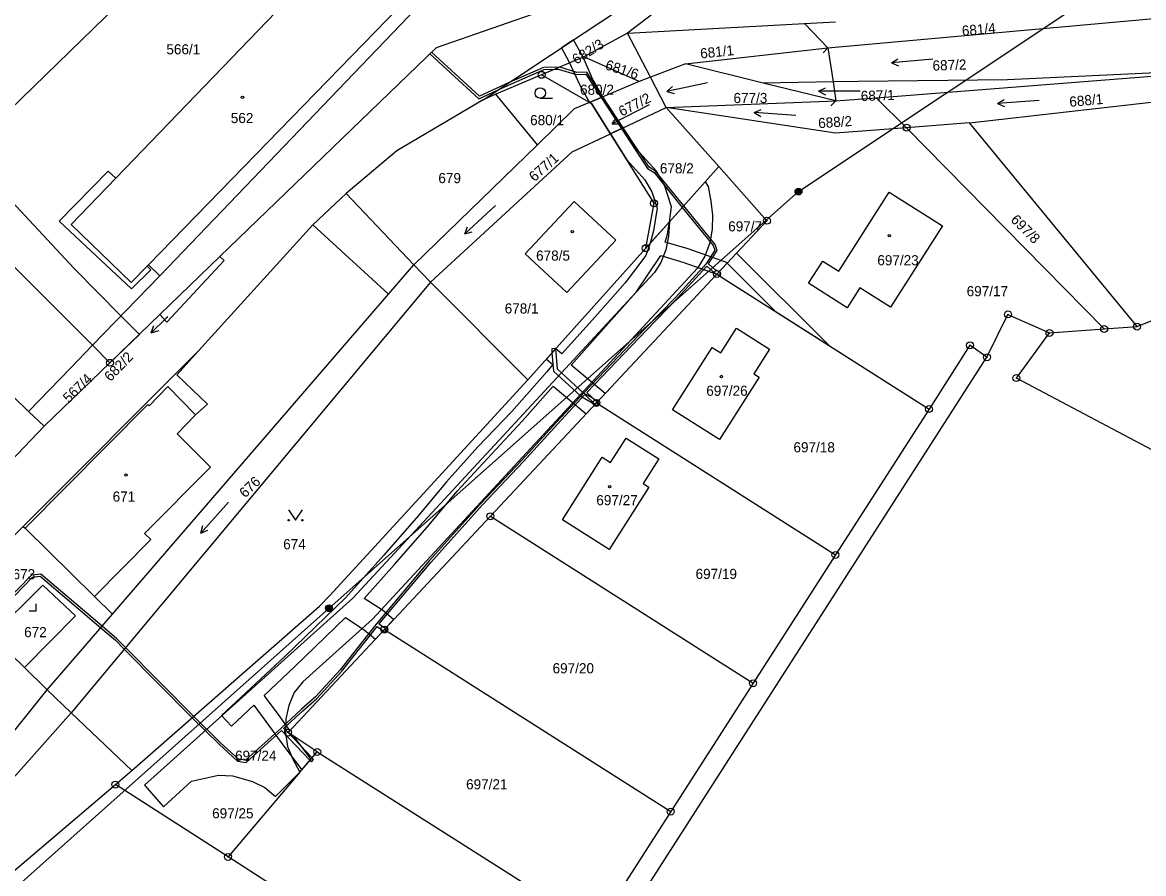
# Model space of a CAD drawing. Extents: x -587171 to -555306, y -1167727 to -1074732.
# Drawn here: x -560849.9 to -560688.1, y -1077980.2 to -1077857.5 of the extents above; entities that cross this region are included whole.
import ezdxf

# ---------------------------------------------------------------- set-up
doc = ezdxf.new("R2010")
doc.units = 0
for name, color, linetype in [('Hranice parcel', 7, 'Continuous'), ('Parcelní čísla', 7, 'Continuous'), ('Pop  PČ popisy', 7, 'Continuous'), ('Poz předměty', 7, 'Continuous'), ('Vnitřní kresba', 7, 'Continuous'), ('Věcná břemena k části', 7, 'Continuous'), ('Značky bodu BP', 7, 'Continuous'), ('Značky budov', 7, 'Continuous'), ('Značky kultur', 7, 'Continuous')]:
    doc.layers.add(name, color=color, linetype=linetype)

msp = doc.modelspace()

# ---------------------------------------------------------------- linework, layer by layer
at = {"layer": 'Hranice parcel'}
for p, q in [((-560756.08, -1077854.03), (-560762.56, -1077859.03)), ((-560733.66, -1077861.13), (-560679.72, -1077856.25)), ((-560762.56, -1077859.03), (-560737.05, -1077857.63)), ((-560737.05, -1077857.63), (-560732.58, -1077857.38)), ((-560733.66, -1077861.13), (-560737.05, -1077857.63)), ((-560762.56, -1077859.03), (-560768.88, -1077862.42)), ((-560759.28, -1077865.35), (-560762.56, -1077859.03)), ((-560790.19, -1077861.11), (-560821.39, -1077891.23)), ((-560754.21, -1077863.45), (-560733.66, -1077861.13)), ((-560768.88, -1077862.42), (-560774.98, -1077865.02)), ((-560760.9, -1077865.96), (-560768.88, -1077862.42)), ((-560754.21, -1077863.45), (-560759.28, -1077865.35)), ((-560743, -1077866.2), (-560754.21, -1077863.45)), ((-560726.71, -1077868.33), (-560672, -1077864.07)), ((-560774.98, -1077865.02), (-560781.58, -1077867.83)), ((-560768.05, -1077869), (-560774.98, -1077865.02)), ((-560760.9, -1077865.96), (-560768.05, -1077869)), ((-560759.28, -1077865.35), (-560760.9, -1077865.96)), ((-560757.02, -1077869.71), (-560759.28, -1077865.35)), ((-560732.52, -1077868.78), (-560743, -1077866.2)), ((-560713.23, -1077871.95), (-560669.04, -1077866.94)), ((-560781.58, -1077867.83), (-560783.41, -1077868.61)), ((-560775.58, -1077875.11), (-560781.58, -1077867.83)), ((-560757.02, -1077869.71), (-560732.52, -1077868.78)), ((-560732.52, -1077868.78), (-560726.71, -1077868.33)), ((-560726.71, -1077868.33), (-560722.31, -1077872.64)), ((-560765.04, -1077873.51), (-560757.02, -1077869.71)), ((-560749.41, -1077878.26), (-560757.02, -1077869.71)), ((-560713.23, -1077871.95), (-560722.31, -1077872.64)), ((-560689.06, -1077901.32), (-560713.23, -1077871.95)), ((-560722.31, -1077872.64), (-560693.81, -1077901.67)), ((-560793.41, -1077892.41), (-560775.58, -1077875.11)), ((-560749.41, -1077878.26), (-560751.37, -1077880.45)), ((-560756.54, -1077886.22), (-560751.37, -1077880.45)), ((-560793.41, -1077892.41), (-560803.17, -1077882.12)), ((-560759.95, -1077890.02), (-560756.54, -1077886.22)), ((-560776.98, -1077909.03), (-560759.95, -1077890.02)), ((-560821.39, -1077891.23), (-560830.04, -1077899.58)), ((-560791.02, -1077894.93), (-560793.41, -1077892.41)), ((-560791.02, -1077894.93), (-560842.84, -1077957.02)), ((-560776.98, -1077909.03), (-560791.02, -1077894.93)), ((-560767.06, -1077912.33), (-560749.68, -1077893.76)), ((-560749.68, -1077893.76), (-560719.07, -1077913.22)), ((-560830.04, -1077899.58), (-560837.26, -1077906.55)), ((-560710.72, -1077905.75), (-560707.7, -1077899.57)), ((-560707.7, -1077899.57), (-560701.7, -1077902.25)), ((-560848.98, -1077913.55), (-560861.9, -1077901.15)), ((-560701.7, -1077902.25), (-560693.81, -1077901.67)), ((-560693.81, -1077901.67), (-560689.06, -1077901.32)), ((-560839.79, -1077904.03), (-560837.26, -1077906.55)), ((-560837.26, -1077906.55), (-560846.73, -1077915.7)), ((-560768, -1077994.99), (-560710.72, -1077905.75)), ((-560782.36, -1077928.68), (-560767.06, -1077912.33)), ((-560767.06, -1077912.33), (-560732.58, -1077934.25)), ((-560846.73, -1077915.7), (-560848.98, -1077913.55)), ((-560719.07, -1077913.22), (-560732.58, -1077934.25)), ((-560858.65, -1077928.15), (-560846.73, -1077915.7)), ((-560797.66, -1077945.02), (-560782.36, -1077928.68)), ((-560782.36, -1077928.68), (-560744.46, -1077952.77)), ((-560849.79, -1077930.17), (-560860.03, -1077940.37)), ((-560732.58, -1077934.25), (-560744.46, -1077952.77)), ((-560846.3, -1077953.72), (-560836.88, -1077942.81)), ((-560797.66, -1077945.02), (-560756.35, -1077971.28)), ((-560849.6, -1077950.51), (-560854.33, -1077945.91)), ((-560846.3, -1077953.72), (-560849.6, -1077950.51)), ((-560744.46, -1077952.77), (-560756.35, -1077971.28)), ((-560852.07, -1077960.93), (-560846.3, -1077953.72)), ((-560842.84, -1077957.02), (-560846.3, -1077953.72)), ((-560842.84, -1077957.02), (-560871.44, -1077989.15)), ((-560834.1, -1077965.37), (-560842.84, -1077957.02)), ((-560809.85, -1077965.61), (-560807.35, -1077962.66)), ((-560807.35, -1077962.66), (-560767.15, -1077988.11)), ((-560836.46, -1077967.38), (-560834.1, -1077965.37)), ((-560809.85, -1077965.61), (-560820.22, -1077977.81)), ((-560820.22, -1077977.81), (-560836.46, -1077967.38)), ((-560756.35, -1077971.28), (-560767.15, -1077988.11)), ((-560777.96, -1078004.94), (-560820.22, -1077977.81))]:
    msp.add_line(p, q, dxfattribs=at)
for points in [[(-560911.78, -1077829.96), (-560870.93, -1077872.97), (-560839.79, -1077904.03)], [(-560815.28, -1077834.64), (-560853.53, -1077871.81), (-560874.09, -1077851.11)], [(-560831.7, -1077892.42), (-560795.51, -1077855.24), (-560804.32, -1077846.62), (-560836.42, -1077879.93), (-560837.53, -1077878.9), (-560844.57, -1077886.1), (-560839.95, -1077890.45), (-560834.16, -1077895.9), (-560831.33, -1077893.15), (-560831.89, -1077892.61), (-560831.7, -1077892.42)], [(-560839.79, -1077904.03), (-560830.06, -1077893.99), (-560794.22, -1077856.67), (-560783.34, -1077845.34)], [(-560759.81, -1077848.36), (-560774.13, -1077855.53), (-560790.19, -1077861.11)], [(-560783.41, -1077868.61), (-560768.67, -1077858.85), (-560757.69, -1077851.58)], [(-560672, -1077864.07), (-560707.75, -1077865.76), (-560729.28, -1077865.96), (-560732.93, -1077866.02), (-560743, -1077866.2)], [(-560783.41, -1077868.61), (-560795.88, -1077876), (-560803.17, -1077882.12)], [(-560768.05, -1077869), (-560770.26, -1077869.94), (-560775.58, -1077875.11)], [(-560765.04, -1077873.51), (-560767.76, -1077869.17), (-560768.05, -1077869)], [(-560722.31, -1077872.64), (-560732.58, -1077873.43), (-560757.02, -1077869.71)], [(-560791.02, -1077894.93), (-560770.59, -1077876.13), (-560765.04, -1077873.51)], [(-560759.95, -1077890.02), (-560758.75, -1077883.55), (-560765.04, -1077873.51)], [(-560689.06, -1077901.32), (-560671.33, -1077894.14), (-560661.03, -1077874.7)], [(-560749.68, -1077893.76), (-560742.47, -1077886.06), (-560749.41, -1077878.26)], [(-560751.37, -1077880.45), (-560750.95, -1077881.11), (-560750.55, -1077883.22), (-560750.31, -1077885.24), (-560750.36, -1077887.28), (-560750.72, -1077889.27), (-560751.42, -1077891.19), (-560752.5, -1077892.91), (-560799.37, -1077943.53), (-560809.44, -1077952.55), (-560810.66, -1077954.11), (-560811.42, -1077955.96), (-560811.86, -1077957.91), (-560811.93, -1077959.9), (-560811.62, -1077961.87), (-560810.89, -1077963.73), (-560809.85, -1077965.61)], [(-560803.17, -1077882.12), (-560807.98, -1077886.64), (-560824.5, -1077904.81), (-560849.79, -1077930.17)], [(-560736.46, -1077895.08), (-560734.41, -1077891.87), (-560732.08, -1077893.32), (-560724.83, -1077881.92), (-560717.15, -1077886.8), (-560724.62, -1077898.55), (-560729.05, -1077895.73), (-560730.9, -1077898.64), (-560736.46, -1077895.08)], [(-560777.34, -1077890.83), (-560770.3, -1077883.27), (-560764.28, -1077888.86), (-560771.33, -1077896.43), (-560777.34, -1077890.83)], [(-560756.54, -1077886.22), (-560756.66, -1077888.29), (-560757.06, -1077890.24), (-560757.78, -1077892.08), (-560758.67, -1077893.52), (-560761.33, -1077896.34), (-560802.19, -1077940.49), (-560832.27, -1077967.48), (-560829.54, -1077970.6), (-560825.47, -1077966.88), (-560821.58, -1077966.02), (-560819.57, -1077966.1), (-560816.7, -1077966.95), (-560814.91, -1077967.81), (-560813.35, -1077969.09), (-560809.85, -1077965.61)], [(-560821.39, -1077891.23), (-560820.76, -1077891.8), (-560829.05, -1077900.71), (-560830.04, -1077899.58)], [(-560836.88, -1077942.81), (-560797.05, -1077896.64), (-560793.41, -1077892.41)], [(-560750.35, -1077904.33), (-560749.12, -1077905.1), (-560746.85, -1077901.56), (-560742.12, -1077904.59), (-560744.37, -1077908.13), (-560743.57, -1077908.64), (-560749.3, -1077917.62), (-560756.08, -1077913.33), (-560750.35, -1077904.33)], [(-560665.58, -1077930.4), (-560706.47, -1077908.75), (-560701.7, -1077902.25)], [(-560848.98, -1077913.55), (-560842.91, -1077907.26), (-560839.79, -1077904.03)], [(-560710.72, -1077905.75), (-560713.17, -1077904.03), (-560719.07, -1077913.22)], [(-560834.1, -1077965.37), (-560807, -1077941.64), (-560805.52, -1077940.09), (-560776.98, -1077909.03)], [(-560758.05, -1077920.41), (-560760.3, -1077923.96), (-560759.49, -1077924.47), (-560765.21, -1077933.49), (-560771.97, -1077929.2), (-560766.25, -1077920.18), (-560765.04, -1077920.94), (-560762.78, -1077917.41), (-560758.05, -1077920.41)], [(-560849.79, -1077930.17), (-560849.5, -1077930.39), (-560839.49, -1077940.25), (-560836.88, -1077942.81)], [(-560849.6, -1077950.51), (-560842.23, -1077943.04), (-560846.95, -1077938.62), (-560854.33, -1077945.91)], [(-560807.35, -1077962.66), (-560811.56, -1077959.88), (-560797.66, -1077945.02)], [(-560866.21, -1077993.48), (-560858.07, -1077985.75), (-560836.46, -1077967.38)]]:
    msp.add_lwpolyline(points, dxfattribs=at)
at = {"layer": 'Pop  PČ popisy'}
for p, q in [((-560828.9, -1077899.9), (-560829.13, -1077900.12)), ((-560829.13, -1077900.12), (-560831.29, -1077902.21)), ((-560831.29, -1077902.21), (-560830.92, -1077901.15)), ((-560831.29, -1077902.21), (-560830.22, -1077901.87))]:
    msp.add_line(p, q, dxfattribs=at)
at = {"layer": 'Poz předměty'}
for p, q in [((-560737.91, -1077881.85), (-560693.9, -1077852.52)), ((-560805.64, -1077941.94), (-560737.91, -1077881.85)), ((-560872.99, -1078001.92), (-560805.64, -1077941.94))]:
    msp.add_line(p, q, dxfattribs=at)
for centre, radius in [((-560737.91, -1077881.85), 0.5), ((-560737.91, -1077881.85), 0.4), ((-560737.91, -1077881.85), 0.3), ((-560737.91, -1077881.85), 0.2), ((-560737.91, -1077881.85), 0.1), ((-560805.64, -1077941.94), 0.5), ((-560805.64, -1077941.94), 0.4), ((-560805.64, -1077941.94), 0.3), ((-560805.64, -1077941.94), 0.2), ((-560805.64, -1077941.94), 0.1)]:
    msp.add_circle(centre, radius, dxfattribs=at)
at = {"layer": 'Vnitřní kresba'}
for p, q in [((-560734.37, -1077861.84), (-560733.66, -1077861.13)), ((-560733.66, -1077861.13), (-560732.93, -1077866.02)), ((-560732.93, -1077866.02), (-560732.52, -1077868.78)), ((-560733.23, -1077869.49), (-560732.52, -1077868.78)), ((-560836.42, -1077879.93), (-560842.86, -1077886.61)), ((-560842.86, -1077886.61), (-560834.17, -1077894.95)), ((-560797.05, -1077896.64), (-560807.98, -1077886.64)), ((-560834.17, -1077894.95), (-560831.89, -1077892.61)), ((-560831.7, -1077892.42), (-560830.06, -1077893.99)), ((-560827.62, -1077908.27), (-560824.5, -1077904.81)), ((-560823.2, -1077912.5), (-560827.62, -1077908.27)), ((-560828.92, -1077909.97), (-560831.6, -1077912.76)), ((-560824.89, -1077914.07), (-560828.92, -1077909.97)), ((-560831.81, -1077912.56), (-560849.5, -1077930.39)), ((-560831.6, -1077912.76), (-560831.81, -1077912.56)), ((-560824.89, -1077914.07), (-560823.2, -1077912.5)), ((-560827.55, -1077916.8), (-560824.89, -1077914.07)), ((-560822.74, -1077921.6), (-560827.55, -1077916.8)), ((-560832.27, -1077931.15), (-560822.74, -1077921.6)), ((-560839.49, -1077940.25), (-560831.36, -1077932.05)), ((-560831.36, -1077932.05), (-560832.27, -1077931.15))]:
    msp.add_line(p, q, dxfattribs=at)
at = {"layer": 'Věcná břemena k části'}
msp.add_lwpolyline([(-560870.93, -1077872.97), (-560839.79, -1077904.03), (-560837.26, -1077906.55), (-560833.01, -1077902.45), (-560835.66, -1077899.77), (-560842.42, -1077892.93), (-560917.35, -1077812.48)], dxfattribs=at)
msp.add_lwpolyline([(-560870.93, -1077872.97), (-560839.79, -1077904.03), (-560837.26, -1077906.55), (-560833.01, -1077902.45), (-560835.66, -1077899.77), (-560842.42, -1077892.93), (-560917.35, -1077812.48)], dxfattribs=at)
for points in [[(-560768.05, -1077869), (-560766.13, -1077868.18), (-560767.61, -1077865.59), (-560769, -1077862.47), (-560770.38, -1077859.98), (-560772.11, -1077861.13), (-560770.93, -1077863.29), (-560769.45, -1077866.53)], [(-560781.34, -1077867.24), (-560779.32, -1077866.31), (-560774.62, -1077864.25), (-560773.09, -1077864.21), (-560772.57, -1077864.2), (-560769.93, -1077864.98), (-560768.61, -1077864.94), (-560766.4, -1077868.3), (-560766.12, -1077868.18), (-560768.45, -1077864.64), (-560769.89, -1077864.68), (-560772.34, -1077863.9), (-560774.68, -1077863.95), (-560779.66, -1077866.14), (-560783.95, -1077868.11), (-560790.87, -1077861.77), (-560791.1, -1077861.99), (-560784.01, -1077868.47)], [(-560768.05, -1077869), (-560767.76, -1077869.17), (-560765.04, -1077873.51), (-560763.34, -1077872.7), (-560765.23, -1077869.65), (-560766.13, -1077868.18)], [(-560763.47, -1077872.77), (-560763.2, -1077872.64), (-560766.12, -1077868.18), (-560766.4, -1077868.3)], [(-560759.32, -1077889.32), (-560756.54, -1077886.22), (-560756.22, -1077884.05), (-560757.18, -1077881.06), (-560758.39, -1077878.92), (-560760.88, -1077876.19), (-560761.85, -1077875.03), (-560763.34, -1077872.7), (-560765.04, -1077873.51), (-560762.67, -1077877.29), (-560760.07, -1077880.14), (-560759.08, -1077881.9), (-560758.32, -1077884.23), (-560758.83, -1077887.54)], [(-560758.75, -1077879.12), (-560754.68, -1077884.13), (-560754.47, -1077883.91), (-560758.55, -1077878.9), (-560759.46, -1077878.33), (-560763.2, -1077872.64), (-560763.47, -1077872.77), (-560759.68, -1077878.55)], [(-560768.8, -1077910.77), (-560772.85, -1077915.13), (-560777.82, -1077920.59), (-560783.79, -1077926.9), (-560791.19, -1077935.13), (-560798.84, -1077944.22), (-560804.03, -1077950.83), (-560807.6, -1077954.74), (-560809.61, -1077956.51), (-560812.56, -1077959.23), (-560817.69, -1077963.87), (-560818.7, -1077963.73), (-560821.3, -1077961.34), (-560825.17, -1077957.55), (-560825.39, -1077957.75), (-560821.5, -1077961.56), (-560818.84, -1077964.01), (-560817.59, -1077964.19), (-560812.51, -1077959.58), (-560808.39, -1077963.89), (-560808.19, -1077964.1), (-560807.88, -1077963.74), (-560808.08, -1077963.52), (-560811.56, -1077959.88), (-560812.21, -1077959.31), (-560809.41, -1077956.73), (-560807.39, -1077954.96), (-560803.81, -1077951.03), (-560798.72, -1077944.56), (-560797.83, -1077945.21), (-560797.57, -1077945.4), (-560797.39, -1077945.19), (-560797.25, -1077945.04), (-560797.52, -1077944.87), (-560798.47, -1077944.25), (-560790.97, -1077935.33), (-560783.57, -1077927.1), (-560777.6, -1077920.79), (-560772.63, -1077915.33), (-560768.72, -1077911.12), (-560767.25, -1077912.54), (-560767.01, -1077912.77), (-560766.77, -1077912.52), (-560766.69, -1077912.44), (-560766.95, -1077912.21), (-560768.44, -1077910.83), (-560759.8, -1077901.78), (-560755.46, -1077897.32), (-560751.14, -1077892.61), (-560750.23, -1077893.42), (-560749.68, -1077893.76), (-560749.38, -1077893.44), (-560749.99, -1077893.1), (-560750.9, -1077892.29), (-560749.66, -1077890.36), (-560749.94, -1077889.49), (-560754.47, -1077883.91), (-560754.68, -1077884.13), (-560750.2, -1077889.63), (-560749.98, -1077890.32), (-560751.24, -1077892.27), (-560755.68, -1077897.12), (-560760.02, -1077901.58)], [(-560821.14, -1077957.42), (-560819.73, -1077958.93), (-560816.49, -1077955.91), (-560814.74, -1077958.27), (-560812.17, -1077961.86), (-560809.57, -1077965.27), (-560808.22, -1077963.69), (-560810.67, -1077960.47), (-560811.56, -1077959.88), (-560811.29, -1077959.59), (-560813.1, -1077957.07), (-560815, -1077954.51), (-560810.56, -1077950.36), (-560803.27, -1077943.3), (-560800.59, -1077945.05), (-560798.94, -1077946.39), (-560797.66, -1077945.02), (-560796.32, -1077943.59), (-560797.94, -1077942.24), (-560800.57, -1077940.52), (-560796.21, -1077935.64), (-560791.19, -1077929.91), (-560787.15, -1077925.07), (-560777.77, -1077914.96), (-560773.31, -1077909.94), (-560768.55, -1077913.92), (-560767.06, -1077912.33), (-560765.79, -1077910.97), (-560770.73, -1077906.91), (-560765.69, -1077901.29), (-560761.33, -1077896.34), (-560757.75, -1077891.08), (-560754.47, -1077892.07), (-560749.68, -1077893.76), (-560748.17, -1077892.14), (-560753.83, -1077890.13), (-560757.13, -1077889.14), (-560756.81, -1077887.98), (-560756.54, -1077886.22), (-560759.32, -1077889.32), (-560759.93, -1077891.06), (-560762.93, -1077895.04), (-560767.23, -1077899.93), (-560772.04, -1077905.28), (-560772.94, -1077904.52), (-560774.29, -1077906.03), (-560773.37, -1077906.81), (-560774.22, -1077907.85), (-560779.29, -1077913.56), (-560784.2, -1077918.66), (-560788.71, -1077923.73), (-560792.75, -1077928.57), (-560797.75, -1077934.28), (-560803.29, -1077940.46), (-560811.98, -1077948.86)], [(-560746.84, -1077890.73), (-560748.21, -1077892.19), (-560741.3, -1077899.09), (-560733.51, -1077904.04)], [(-560749.14, -1077893.57), (-560749.38, -1077893.44), (-560749.68, -1077893.76), (-560749.45, -1077893.91)], [(-560773.52, -1077904.54), (-560773.48, -1077905.12), (-560772.92, -1077904.5)], [(-560766.85, -1077912.1), (-560768.96, -1077910.9), (-560772.69, -1077907.47), (-560772.92, -1077904.5), (-560773.48, -1077905.12), (-560773.27, -1077907.76), (-560769.32, -1077911.38), (-560767.27, -1077912.56), (-560767.06, -1077912.33)], [(-560838.37, -1077944.54), (-560847.2, -1077937.01), (-560848.55, -1077937.19), (-560852.55, -1077941.28), (-560853.8, -1077942.44), (-560854.02, -1077943.18), (-560853.73, -1077943.26), (-560853.53, -1077942.6), (-560852.34, -1077941.5), (-560848.41, -1077937.47), (-560847.3, -1077937.33), (-560838.57, -1077944.77), (-560836.45, -1077946.57), (-560835.2, -1077947.86), (-560825.39, -1077957.75), (-560825.17, -1077957.55), (-560835, -1077947.63), (-560836.25, -1077946.35)]]:
    msp.add_lwpolyline(points, close=True, dxfattribs=at)
at = {"layer": 'Značky bodu BP'}
for centre, radius in [((-560774.98, -1077865.02), 0.5), ((-560774.98, -1077865.02), 0.0303), ((-560722.31, -1077872.64), 0.5), ((-560722.31, -1077872.64), 0.0303), ((-560758.75, -1077883.55), 0.5), ((-560758.75, -1077883.55), 0.0303), ((-560742.47, -1077886.06), 0.5), ((-560742.47, -1077886.06), 0.0303), ((-560759.95, -1077890.02), 0.5), ((-560759.95, -1077890.02), 0.0303), ((-560749.68, -1077893.76), 0.5), ((-560749.68, -1077893.76), 0.0303), ((-560707.7, -1077899.57), 0.5), ((-560707.7, -1077899.57), 0.0303), ((-560693.81, -1077901.67), 0.5), ((-560693.81, -1077901.67), 0.0303), ((-560689.06, -1077901.32), 0.5), ((-560689.06, -1077901.32), 0.0303), ((-560701.7, -1077902.25), 0.5), ((-560701.7, -1077902.25), 0.0303), ((-560713.17, -1077904.03), 0.5), ((-560713.17, -1077904.03), 0.0303), ((-560837.26, -1077906.55), 0.5), ((-560837.26, -1077906.55), 0.0303), ((-560710.72, -1077905.75), 0.5), ((-560710.72, -1077905.75), 0.0303), ((-560706.47, -1077908.75), 0.5), ((-560706.47, -1077908.75), 0.0303), ((-560767.06, -1077912.33), 0.5), ((-560767.06, -1077912.33), 0.0303), ((-560719.07, -1077913.22), 0.5), ((-560719.07, -1077913.22), 0.0303), ((-560782.36, -1077928.68), 0.5), ((-560782.36, -1077928.68), 0.0303), ((-560732.58, -1077934.25), 0.5), ((-560732.58, -1077934.25), 0.0303), ((-560797.66, -1077945.02), 0.5), ((-560797.66, -1077945.02), 0.0303), ((-560744.46, -1077952.77), 0.5), ((-560744.46, -1077952.77), 0.0303), ((-560811.56, -1077959.88), 0.5), ((-560811.56, -1077959.88), 0.0303), ((-560807.35, -1077962.66), 0.5), ((-560807.35, -1077962.66), 0.0303), ((-560836.46, -1077967.38), 0.5), ((-560836.46, -1077967.38), 0.0303), ((-560756.35, -1077971.28), 0.5), ((-560756.35, -1077971.28), 0.0303), ((-560820.22, -1077977.81), 0.5), ((-560820.22, -1077977.81), 0.0303)]:
    msp.add_circle(centre, radius, dxfattribs=at)
at = {"layer": 'Značky budov'}
for centre in [(-560818.13, -1077868.26), (-560770.55, -1077887.65), (-560724.81, -1077888.2), (-560749.04, -1077908.53), (-560834.92, -1077922.74), (-560765.16, -1077924.4)]:
    msp.add_circle(centre, 0.175, dxfattribs=at)
at = {"layer": 'Značky kultur'}
for p, q in [((-560724.49, -1077863.29), (-560723.56, -1077862.71)), ((-560718.51, -1077862.77), (-560724.49, -1077863.29)), ((-560724.49, -1077863.29), (-560723.47, -1077863.71)), ((-560751.06, -1077866.15), (-560756.93, -1077867.4)), ((-560756.93, -1077867.4), (-560756.08, -1077866.71)), ((-560756.93, -1077867.4), (-560755.87, -1077867.69)), ((-560735.02, -1077867.39), (-560734.04, -1077866.89)), ((-560729.02, -1077867.39), (-560735.02, -1077867.39)), ((-560735.02, -1077867.39), (-560734.04, -1077867.89)), ((-560775.17, -1077868.39), (-560773.42, -1077868.39)), ((-560759.47, -1077869.36), (-560764.81, -1077872.08)), ((-560709.18, -1077869.15), (-560708.24, -1077868.58)), ((-560703.2, -1077868.73), (-560709.18, -1077869.15)), ((-560709.18, -1077869.15), (-560708.17, -1077869.58)), ((-560744.29, -1077870.47), (-560743.28, -1077870.04)), ((-560738.3, -1077870.89), (-560744.29, -1077870.47)), ((-560744.29, -1077870.47), (-560743.35, -1077871.04)), ((-560764.81, -1077872.08), (-560764.17, -1077871.19)), ((-560764.81, -1077872.08), (-560763.71, -1077872.08)), ((-560781.65, -1077883.88), (-560786.04, -1077887.97)), ((-560786.04, -1077887.97), (-560785.67, -1077886.94)), ((-560786.04, -1077887.97), (-560784.99, -1077887.67)), ((-560820.13, -1077926.64), (-560824.15, -1077931.1)), ((-560824.15, -1077931.1), (-560823.86, -1077930.03)), ((-560824.15, -1077931.1), (-560823.12, -1077930.71)), ((-560847.89, -1077942.31), (-560847.89, -1077941.31)), ((-560848.89, -1077942.31), (-560847.89, -1077942.31))]:
    msp.add_line(p, q, dxfattribs=at)
msp.add_lwpolyline([(-560811.49, -1077927.75), (-560810.49, -1077929.25), (-560809.49, -1077927.75)], dxfattribs=at)
for centre, radius in [((-560775.17, -1077867.64), 0.75), ((-560811.49, -1077929.25), 0.1), ((-560809.49, -1077929.25), 0.1)]:
    msp.add_circle(centre, radius, dxfattribs=at)

# ---------------------------------------------------------------- texts
at = {"layer": 'Parcelní čísla'}
for s, rotation, p in [('681/4', 5, (-560714.28, -1077859.41)), ('682/3', 32, (-560769.98, -1077863.57)), ('681/1', 6, (-560752.02, -1077862.68)), ('681/6', 342, (-560765.91, -1077864.19)), ('687/2', 2, (-560718.55, -1077864.42)), ('677/2', 27, (-560763.4, -1077871.06)), ('687/1', 2, (-560728.9, -1077868.81)), ('688/1', 5, (-560698.77, -1077869.64)), ('688/2', 4, (-560735.02, -1077872.73)), ('677/1', 42, (-560775.99, -1077880.51)), ('697/8', 315, (-560707.4, -1077886.04)), ('682/2', 46, (-560837.18, -1077909.34)), ('567/4', 44, (-560843.19, -1077912.42)), ('676', 44, (-560817.74, -1077926.11))]:
    msp.add_text(s, height=1.46, rotation=rotation, dxfattribs=at).set_placement(p)
for s, p in [('566/1', (-560829.11, -1077862.07)), ('680/2', (-560769.43, -1077867.89)), ('677/3', (-560747.29, -1077869.09)), ('562', (-560819.82, -1077871.98)), ('680/1', (-560776.63, -1077872.28)), ('678/2', (-560757.91, -1077879.23)), ('679', (-560789.87, -1077880.64)), ('697/7', (-560748.05, -1077887.6)), ('678/5', (-560775.77, -1077891.82)), ('697/23', (-560726.54, -1077892.49)), ('697/17', (-560713.65, -1077896.95)), ('678/1', (-560780.3, -1077899.44)), ('697/26', (-560751.22, -1077911.31)), ('697/18', (-560738.64, -1077919.46)), ('671', (-560836.86, -1077926.57)), ('697/27', (-560767.08, -1077927.09)), ('674', (-560812.26, -1077933.44)), ('673', (-560851.3, -1077937.77)), ('697/19', (-560752.76, -1077937.72)), ('672', (-560849.63, -1077946.12)), ('697/20', (-560773.39, -1077951.33)), ('697/24', (-560819.2, -1077963.94)), ('697/21', (-560785.87, -1077968.07)), ('697/25', (-560822.51, -1077972.25))]:
    msp.add_text(s, height=1.46, dxfattribs=at).set_placement(p)

doc.saveas('drawing.dxf')
